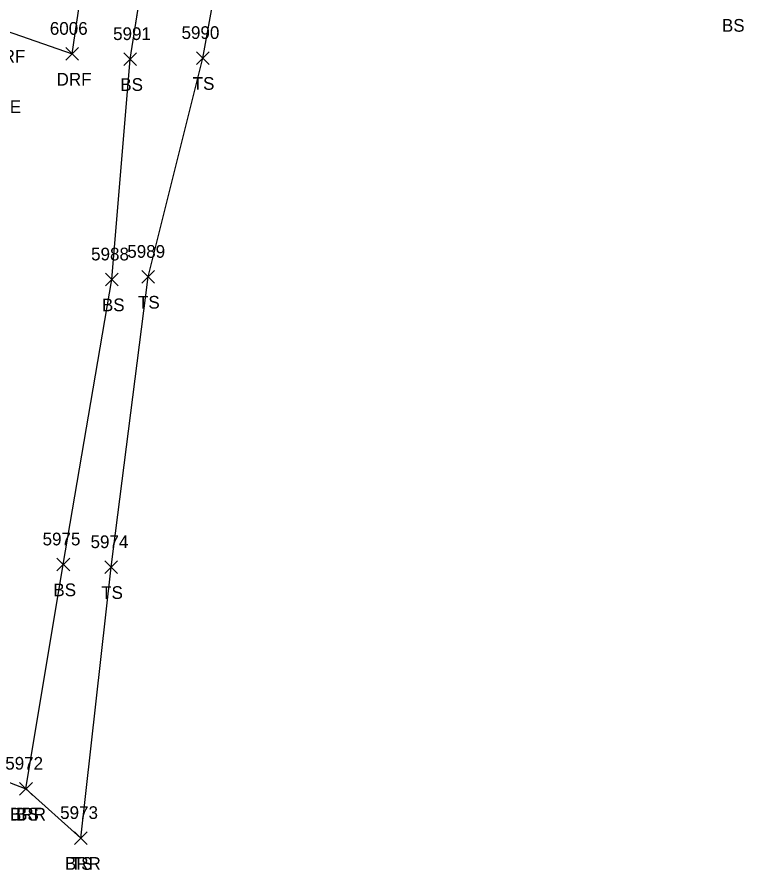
# Model space of a CAD drawing. Extents: x 1554668 to 1563881, y 831386 to 834374.
# Drawn here: x 1561962.8 to 1562077.1, y 833995.6 to 834130.6 of the extents above; entities that cross this region are included whole.
import ezdxf

# ---------------------------------------------------------------- set-up
doc = ezdxf.new("R2010")
doc.units = 0
for name, color, linetype in [('L_A', 7, 'Continuous'), ('L_I', 7, 'Continuous'), ('L_TIC', 7, 'Continuous'), ('LABL', 7, 'Continuous'), ('LELB', 7, 'Continuous'), ('R_A', 7, 'Continuous'), ('R_I', 7, 'Continuous'), ('R_TIC', 7, 'Continuous'), ('RDF', 7, 'Continuous')]:
    doc.layers.add(name, color=color, linetype=linetype)

msp = doc.modelspace()

# ---------------------------------------------------------------- linework, layer by layer
at = {"layer": 'L_TIC'}
for points in [[(1561979.6, 834122.96), (1561981.6, 834124.96)], [(1561981.6, 834122.96), (1561979.6, 834124.96)], [(1561991.01, 834123.13), (1561993.01, 834125.13)], [(1561993.01, 834123.13), (1561991.01, 834125.13)], [(1561976.71, 834088.29), (1561978.71, 834090.29)], [(1561978.71, 834088.29), (1561976.71, 834090.29)], [(1561982.41, 834088.7), (1561984.41, 834090.7)], [(1561984.41, 834088.7), (1561982.41, 834090.7)], [(1561969.08, 834043.45), (1561971.08, 834045.45)], [(1561971.08, 834043.45), (1561969.08, 834045.45)], [(1561976.62, 834043.02), (1561978.62, 834045.02)], [(1561978.62, 834043.02), (1561976.62, 834045.02)], [(1561963.21, 834008.16), (1561965.21, 834010.16)], [(1561965.21, 834008.16), (1561963.21, 834010.16)], [(1561963.21, 834008.16), (1561965.21, 834010.16)], [(1561965.21, 834008.16), (1561963.21, 834010.16)], [(1561971.84, 834000.4), (1561973.84, 834002.4)], [(1561973.84, 834000.4), (1561971.84, 834002.4)], [(1561971.84, 834000.4), (1561973.84, 834002.4)], [(1561973.84, 834000.4), (1561971.84, 834002.4)]]:
    msp.add_lwpolyline(points, dxfattribs=at)
at = {"layer": 'LABL'}
for points in [[(1562011.76, 833940.83), (1561992.19, 833943.99), (1561965.79, 833941.22), (1561956.84, 833935.82), (1561958.79, 833939.99), (1561944.78, 833952.22), (1561943.96, 833974.43), (1561948.54, 834015.15), (1561964.21, 834009.16), (1561972.84, 834001.4)], [(1562011.76, 833940.83), (1561992.19, 833943.98), (1561965.8, 833941.22), (1561956.84, 833935.82), (1561958.79, 833939.99), (1561944.79, 833952.22), (1561943.97, 833974.42), (1561948.54, 834015.15), (1561964.21, 834009.16), (1561972.84, 834001.4)], [(1562011.76, 833940.83), (1561992.19, 833943.98), (1561965.8, 833941.22), (1561956.84, 833935.82), (1561958.79, 833939.99), (1561944.79, 833952.22), (1561943.97, 833974.42), (1561948.54, 834015.15), (1561964.21, 834009.16), (1561972.84, 834001.4)], [(1562011.76, 833940.83), (1561992.19, 833943.98), (1561965.8, 833941.22), (1561956.84, 833935.82), (1561958.79, 833939.99), (1561944.79, 833952.22), (1561943.97, 833974.42), (1561948.54, 834015.15), (1561964.21, 834009.16), (1561972.84, 834001.4)]]:
    msp.add_lwpolyline(points, dxfattribs=at)
at = {"layer": 'LELB'}
for points in [[(1561964.21, 834009.16), (1561970.08, 834044.45), (1561977.71, 834089.29), (1561980.6, 834123.96), (1561984.19, 834146.96), (1561995.87, 834145.2)], [(1561964.21, 834009.16), (1561970.08, 834044.45), (1561977.71, 834089.29), (1561980.6, 834123.96), (1561984.19, 834146.95), (1561995.87, 834145.2)], [(1561964.21, 834009.16), (1561970.08, 834044.45), (1561977.71, 834089.29), (1561980.6, 834123.96), (1561984.19, 834146.95), (1561995.87, 834145.2)], [(1561964.21, 834009.16), (1561970.08, 834044.45), (1561977.71, 834089.29), (1561980.6, 834123.96), (1561984.19, 834146.95), (1561995.87, 834145.2)], [(1561972.84, 834001.4), (1561977.62, 834044.02), (1561983.41, 834089.7), (1561992.01, 834124.13), (1561995.87, 834145.2)], [(1561972.84, 834001.4), (1561977.62, 834044.02), (1561983.41, 834089.7), (1561992.01, 834124.13), (1561995.87, 834145.2)], [(1561972.84, 834001.4), (1561977.62, 834044.02), (1561983.41, 834089.7), (1561992.01, 834124.13), (1561995.87, 834145.2)], [(1561972.84, 834001.4), (1561977.62, 834044.02), (1561983.41, 834089.7), (1561992.01, 834124.13), (1561995.87, 834145.2)]]:
    msp.add_lwpolyline(points, dxfattribs=at)
at = {"layer": 'R_TIC'}
for points in [[(1561970.48, 834123.79), (1561972.48, 834125.79)], [(1561972.48, 834123.79), (1561970.48, 834125.79)]]:
    msp.add_lwpolyline(points, dxfattribs=at)
at = {"layer": 'RDF'}
for points in [[(1561948.42, 834126.58), (1561953.54, 834128.25), (1561961.07, 834128.41), (1561971.48, 834124.79), (1561973.39, 834137.99), (1561961.73, 834141.22), (1561953.28, 834146.88)], [(1561948.42, 834126.58), (1561953.54, 834128.25), (1561961.07, 834128.41), (1561971.48, 834124.79), (1561973.39, 834137.99), (1561961.73, 834141.22), (1561953.28, 834146.88)], [(1561948.42, 834126.58), (1561953.54, 834128.25), (1561961.07, 834128.41), (1561971.48, 834124.79), (1561973.39, 834137.99), (1561961.73, 834141.22), (1561953.28, 834146.88)], [(1561948.42, 834126.57), (1561953.54, 834128.25), (1561961.07, 834128.41), (1561971.48, 834124.79), (1561973.4, 834137.99), (1561961.73, 834141.22), (1561953.28, 834146.88)]]:
    msp.add_lwpolyline(points, dxfattribs=at)

# ---------------------------------------------------------------- texts
at = {"layer": 'L_A'}
for s, p in [('BS', (1562073.65, 834128.27)), ('BS', (1561979.04, 834118.96)), ('TS', (1561990.42, 834119.13)), ('HEDGE', (1561953.94, 834115.47)), ('BS', (1561976.15, 834084.29)), ('TS', (1561981.82, 834084.7)), ('BS', (1561968.52, 834039.45)), ('TS', (1561976.03, 834039.02)), ('BS', (1561962.65, 834004.16)), ('BRR', (1561961.7, 834004.16)), ('BRR', (1561970.33, 833996.4)), ('TS', (1561971.25, 833996.4))]:
    msp.add_text(s, height=2, dxfattribs=at).set_placement(p)
at = {"layer": 'L_I'}
for s, p in [('5990', (1561988.67, 834127.13)), ('5991', (1561977.91, 834126.96)), ('5988', (1561974.45, 834092.29)), ('5989', (1561980.14, 834092.7)), ('5975', (1561966.82, 834047.45)), ('5974', (1561974.36, 834047.02)), ('5972', (1561960.95, 834012.16)), ('5972', (1561960.95, 834012.16)), ('5973', (1561969.58, 834004.4)), ('5973', (1561969.58, 834004.4))]:
    msp.add_text(s, height=2, dxfattribs=at).set_placement(p)
at = {"layer": 'R_A'}
for p in [(1561958.61, 834123.41), (1561969.02, 834119.79)]:
    msp.add_text('DRF', height=2, dxfattribs=at).set_placement(p)
at = {"layer": 'R_I'}
msp.add_text('6006', height=2, dxfattribs=at).set_placement((1561967.96, 834127.79))

doc.saveas('drawing.dxf')
